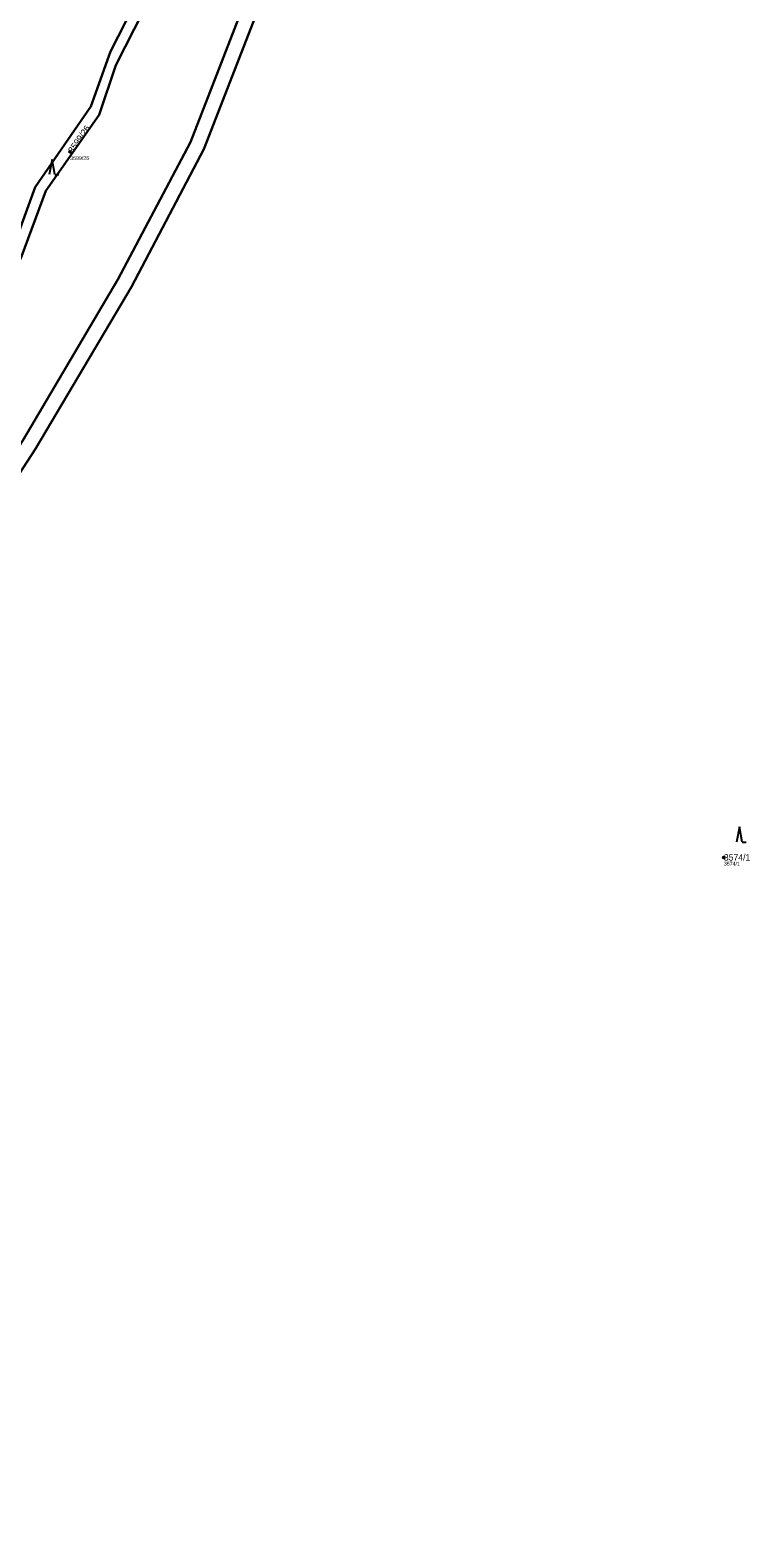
# Model space of a CAD drawing. Extents: x -761174 to -757114, y -1063806 to -1059397.
# Drawn here: x -759491.1 to -759301.5, y -1062320.9 to -1061923.7 of the extents above; entities that cross this region are included whole.
import ezdxf

# ---------------------------------------------------------------- set-up
doc = ezdxf.new("R2010")
doc.units = 0
for name, color, linetype in [('Definiční body', 7, 'Continuous'), ('Hranice parcel', 7, 'Continuous'), ('Parcelní čísla', 7, 'Continuous'), ('Polygon parcely', 7, 'Continuous'), ('Značky kultur', 7, 'Continuous')]:
    doc.layers.add(name, color=color, linetype=linetype)

msp = doc.modelspace()

# ---------------------------------------------------------------- linework, layer by layer
at = {"layer": 'Definiční body'}
for centre in [(-759480.59, -1061955.76), (-759308.37, -1062141.66)]:
    msp.add_circle(centre, 0.25, dxfattribs=at)
at = {"layer": 'Hranice parcel'}
for points in [[(-759535.35, -1062066.52), (-759518.82, -1062036.41), (-759512.12, -1062025.9), (-759504.49, -1062000.88), (-759497.96, -1061987.57), (-759489.82, -1061965.09), (-759475.15, -1061943.81), (-759469.98, -1061929.31), (-759463.88, -1061917.43), (-759462.61, -1061895.13), (-759460.51, -1061871.03), (-759458.43, -1061852.62), (-759453.56, -1061827.23), (-759452.79, -1061806.58), (-759438.38, -1061788.26), (-759434.06, -1061783.3), (-759395.51, -1061757.07)], [(-759395.87, -1061762.09), (-759402.14, -1061800.73), (-759409.68, -1061834.13), (-759416.4, -1061862.12), (-759428.64, -1061900.9), (-759448.89, -1061953.19), (-759468, -1061989.44), (-759493.1, -1062031.82), (-759512.66, -1062061.83), (-759531.26, -1062090.46), (-759553.7, -1062127.47), (-759572.56, -1062158.35), (-759590.53, -1062198.55), (-759609.91, -1062238.16), (-759629.22, -1062283.81), (-759636.76, -1062312.91), (-759641.66, -1062355.34)], [(-759412.58, -1061863.33), (-759424.91, -1061902.35), (-759445.35, -1061955.06), (-759464.46, -1061991.31), (-759489.75, -1062034), (-759509.31, -1062064.01), (-759527.84, -1062092.53), (-759550.29, -1062129.56), (-759568.91, -1062159.98), (-759586.94, -1062200.31), (-759606.23, -1062239.72)], [(-759461.25, -1061918.64), (-759468.58, -1061932.92), (-759473, -1061945.97), (-759487.04, -1061966.05), (-759493.41, -1061983.35), (-759501.4, -1062000.2), (-759509.84, -1062027.49), (-759516.18, -1062037.1), (-759533.35, -1062070.97), (-759544.46, -1062081.91), (-759554.46, -1062100.91), (-759560.65, -1062109.13), (-759574.72, -1062118.88), (-759592.44, -1062138.56), (-759604.31, -1062158.15), (-759631.52, -1062185.71), (-759632.54, -1062194.62), (-759628.81, -1062212.93), (-759646.68, -1062271.23), (-759654.46, -1062309.53), (-759661.11, -1062333.69)]]:
    msp.add_lwpolyline(points, dxfattribs=at)
at = {"layer": 'Polygon parcely'}
for points in [[(-759393.93, -1061691.03), (-759394.38, -1061701.28), (-759384.04, -1061747.59), (-759391.99, -1061760.03), (-759398.71, -1061801.45), (-759405.79, -1061835.07), (-759412.58, -1061863.33), (-759424.91, -1061902.35), (-759445.35, -1061955.06), (-759464.46, -1061991.31), (-759489.75, -1062034), (-759509.31, -1062064.01), (-759527.84, -1062092.53), (-759550.29, -1062129.56), (-759568.91, -1062159.98), (-759586.94, -1062200.31), (-759606.23, -1062239.72), (-759625.35, -1062284.82), (-759632.78, -1062313.37), (-759637.73, -1062356.08)], [(-759641.66, -1062355.34), (-759636.76, -1062312.91), (-759629.22, -1062283.81), (-759609.91, -1062238.16), (-759590.53, -1062198.55), (-759572.56, -1062158.35), (-759553.7, -1062127.47), (-759531.26, -1062090.46), (-759512.66, -1062061.83), (-759493.1, -1062031.82), (-759468, -1061989.44), (-759448.89, -1061953.19), (-759428.64, -1061900.9)], [(-759428.64, -1061900.9), (-759448.89, -1061953.19), (-759468, -1061989.44), (-759493.1, -1062031.82), (-759512.66, -1062061.83), (-759531.26, -1062090.46), (-759553.7, -1062127.47), (-759572.56, -1062158.35), (-759590.53, -1062198.55), (-759609.91, -1062238.16), (-759629.22, -1062283.81), (-759636.76, -1062312.91), (-759641.66, -1062355.34)], [(-759637.73, -1062356.08), (-759632.78, -1062313.37), (-759625.35, -1062284.82), (-759606.23, -1062239.72), (-759586.94, -1062200.31), (-759568.91, -1062159.98), (-759550.29, -1062129.56), (-759527.84, -1062092.53), (-759509.31, -1062064.01), (-759489.75, -1062034), (-759464.46, -1061991.31), (-759445.35, -1061955.06), (-759424.91, -1061902.35)], [(-759506.75, -1061906.6), (-759500.51, -1061929.3), (-759506.6, -1061934.33), (-759513.69, -1061944.92), (-759519.94, -1061951.76), (-759532.2, -1061959.44), (-759535.87, -1061965.89), (-759533.23, -1061971.18), (-759518.27, -1061972.79), (-759519.43, -1061994.85), (-759525.81, -1062004.14), (-759548.62, -1062031.8), (-759556.22, -1062043.92), (-759546.65, -1062053.66), (-759534.17, -1062055.89), (-759535.35, -1062066.52), (-759518.82, -1062036.41), (-759512.12, -1062025.9), (-759504.49, -1062000.88), (-759497.96, -1061987.57), (-759489.82, -1061965.09), (-759475.15, -1061943.81), (-759469.98, -1061929.31), (-759463.88, -1061917.43)], [(-759463.88, -1061917.43), (-759469.98, -1061929.31), (-759475.15, -1061943.81), (-759489.82, -1061965.09), (-759497.96, -1061987.57), (-759504.49, -1062000.88), (-759512.12, -1062025.9), (-759518.82, -1062036.41), (-759535.35, -1062066.52), (-759538.33, -1062071.21), (-759547.25, -1062080.98), (-759557.22, -1062097.26), (-759562.6, -1062106.42), (-759577.55, -1062116.98), (-759594.73, -1062135.75), (-759605.51, -1062154.07), (-759634.49, -1062185.46), (-759635.25, -1062195.55), (-759631.44, -1062212.08), (-759648.9, -1062270.26), (-759662.21, -1062329.2)], [(-759661.11, -1062333.69), (-759654.46, -1062309.53), (-759646.68, -1062271.23), (-759628.81, -1062212.93), (-759632.54, -1062194.62), (-759631.52, -1062185.71), (-759604.31, -1062158.15), (-759592.44, -1062138.56), (-759574.72, -1062118.88), (-759560.65, -1062109.13), (-759554.46, -1062100.91), (-759544.46, -1062081.91), (-759533.35, -1062070.97), (-759516.18, -1062037.1), (-759509.84, -1062027.49), (-759501.4, -1062000.2), (-759493.41, -1061983.35), (-759487.04, -1061966.05), (-759473, -1061945.97), (-759468.58, -1061932.92), (-759461.25, -1061918.64)], [(-759461.25, -1061918.64), (-759468.58, -1061932.92), (-759473, -1061945.97), (-759487.04, -1061966.05), (-759493.41, -1061983.35), (-759501.4, -1062000.2), (-759509.84, -1062027.49), (-759516.18, -1062037.1), (-759533.35, -1062070.97), (-759544.46, -1062081.91), (-759554.46, -1062100.91), (-759560.65, -1062109.13), (-759574.72, -1062118.88), (-759592.44, -1062138.56), (-759604.31, -1062158.15), (-759631.52, -1062185.71), (-759632.54, -1062194.62), (-759628.81, -1062212.93), (-759646.68, -1062271.23), (-759654.46, -1062309.53), (-759661.11, -1062333.69)]]:
    msp.add_lwpolyline(points, dxfattribs=at)
at = {"layer": 'Značky kultur'}
for p, q in [((-759485.35, -1061957.77), (-759486.1, -1061961.77)), ((-759484.6, -1061961.77), (-759485.35, -1061957.77)), ((-759484.6, -1061961.77), (-759483.6, -1061961.77)), ((-759304.26, -1062133.63), (-759305.01, -1062137.63)), ((-759303.51, -1062137.63), (-759304.26, -1062133.63)), ((-759303.51, -1062137.63), (-759302.51, -1062137.63))]:
    msp.add_line(p, q, dxfattribs=at)

# ---------------------------------------------------------------- texts
at = {"layer": 'Definiční body'}
for s, p in [('3599/26', (-759480.59, -1061957.92)), ('3574/1', (-759308.37, -1062143.82))]:
    msp.add_text(s, height=1, dxfattribs=at).set_placement(p)
at = {"layer": 'Parcelní čísla'}
msp.add_text('3599/26', height=1.7, rotation=55, dxfattribs=at).set_placement((-759479.89, -1061956.25))
msp.add_text('3574/1', height=1.7, dxfattribs=at).set_placement((-759308.37, -1062142.51))

doc.saveas('drawing.dxf')
